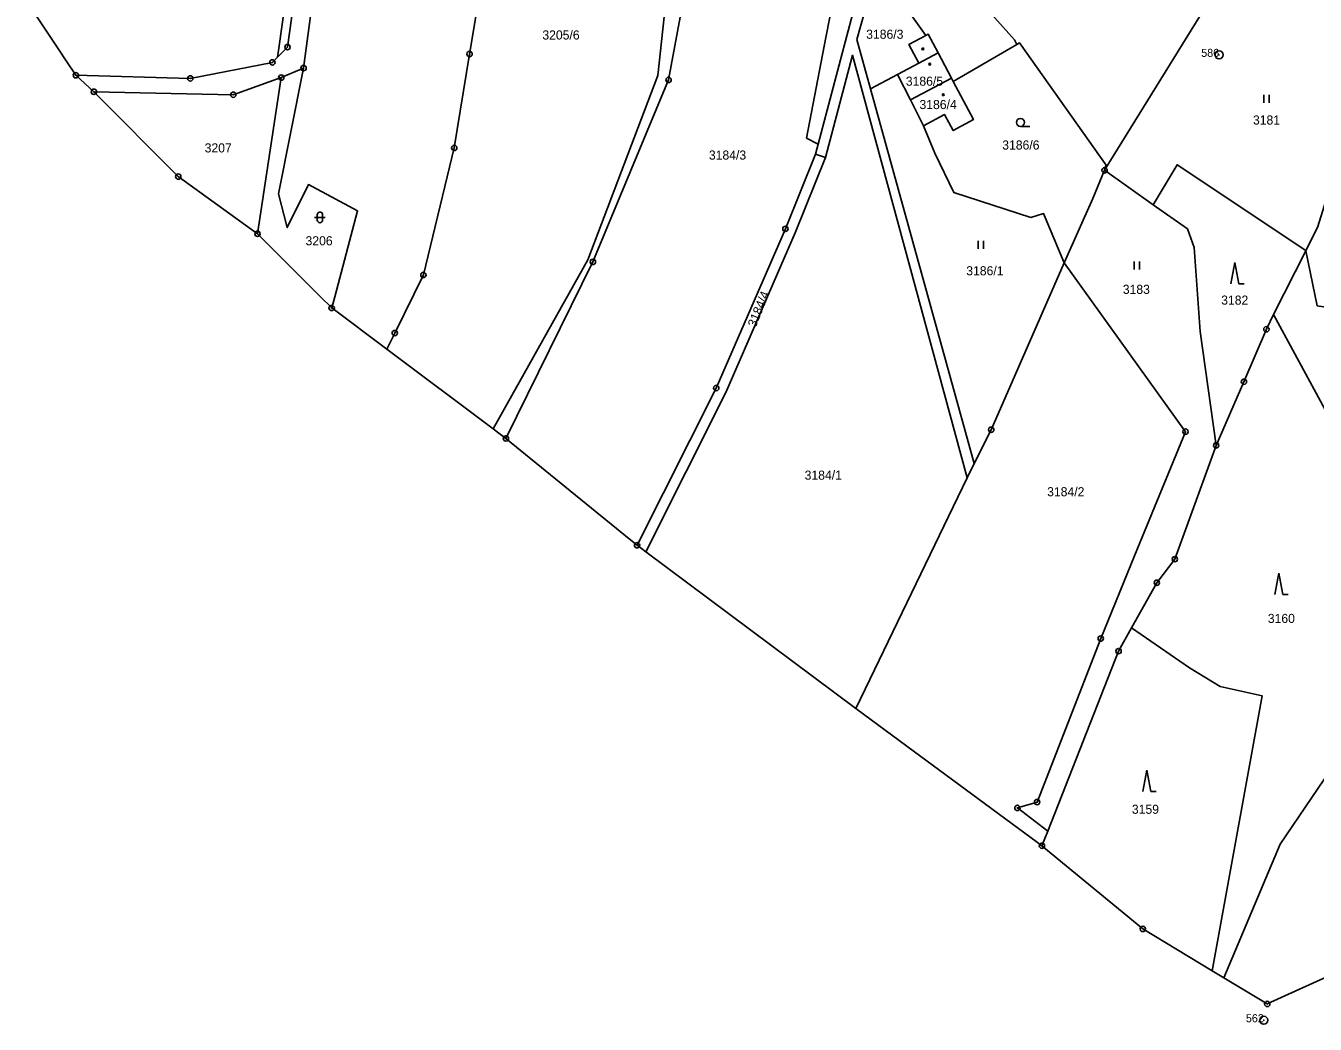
# Model space of a CAD drawing. Extents: x -644096 to -634268, y -1141430 to -1133463.
# Drawn here: x -642955.2 to -642714.5, y -1138969.9 to -1138783.4 of the extents above; entities that cross this region are included whole.
import ezdxf

# ---------------------------------------------------------------- set-up
doc = ezdxf.new("R2010")
doc.units = 0
for name, color, linetype in [('_CIVIL_CONSTRUCTION', 7, 'Continuous'), ('M_Svah_Nasyp', 7, 'Continuous'), ('M_Svah_Zarez', 7, 'Continuous'), ('svrsek_osa_sjezdy', 7, 'Continuous'), ('svrsek_osa_VRT', 7, 'Continuous'), ('terminal_VRT', 7, 'Continuous')]:
    doc.layers.add(name, color=color, linetype=linetype)

msp = doc.modelspace()

# ---------------------------------------------------------------- linework, layer by layer
at = {"layer": '_CIVIL_CONSTRUCTION'}
for centre, radius in [((-642906.31, -1138787.4), 0.5), ((-642906.31, -1138787.4), 0.0303), ((-642909.13, -1138790.26), 0.5), ((-642872.33, -1138788.69), 0.5), ((-642872.33, -1138788.69), 0.0303), ((-642732.41, -1138788.84), 0.75), ((-642732.41, -1138788.84), 0.03), ((-642945.82, -1138792.66), 0.5), ((-642909.13, -1138790.26), 0.0303), ((-642907.48, -1138793.08), 0.5), ((-642903.32, -1138791.32), 0.5), ((-642903.32, -1138791.32), 0.0303), ((-642945.82, -1138792.66), 0.0303), ((-642924.46, -1138793.24), 0.5), ((-642924.46, -1138793.24), 0.0303), ((-642907.48, -1138793.08), 0.0303), ((-642835.17, -1138793.52), 0.5), ((-642835.17, -1138793.52), 0.0303), ((-642942.46, -1138795.74), 0.5), ((-642942.46, -1138795.74), 0.0303), ((-642916.43, -1138796.29), 0.5), ((-642916.43, -1138796.29), 0.0303), ((-642875.18, -1138806.23), 0.5), ((-642875.18, -1138806.23), 0.0303), ((-642926.71, -1138811.57), 0.5), ((-642926.71, -1138811.57), 0.0303), ((-642753.79, -1138810.41), 0.5), ((-642753.79, -1138810.41), 0.0303), ((-642813.37, -1138821.34), 0.5), ((-642813.37, -1138821.34), 0.0303), ((-642911.92, -1138822.26), 0.5), ((-642911.92, -1138822.26), 0.0303), ((-642849.31, -1138827.51), 0.5), ((-642849.31, -1138827.51), 0.0303), ((-642880.95, -1138829.94), 0.5), ((-642880.95, -1138829.94), 0.0303), ((-642898.07, -1138836.11), 0.5), ((-642898.07, -1138836.11), 0.0303), ((-642886.29, -1138840.81), 0.5), ((-642723.59, -1138840.1), 0.5), ((-642723.59, -1138840.1), 0.0303), ((-642886.29, -1138840.81), 0.0303), ((-642727.77, -1138849.9), 0.5), ((-642727.77, -1138849.9), 0.0303), ((-642826.27, -1138851.07), 0.5), ((-642826.27, -1138851.07), 0.0303), ((-642865.53, -1138860.49), 0.5), ((-642774.95, -1138858.85), 0.5), ((-642774.95, -1138858.85), 0.0303), ((-642738.68, -1138859.22), 0.5), ((-642738.68, -1138859.22), 0.0303), ((-642865.53, -1138860.49), 0.0303), ((-642732.96, -1138861.79), 0.5), ((-642732.96, -1138861.79), 0.0303), ((-642841.07, -1138880.44), 0.5), ((-642841.07, -1138880.44), 0.0303), ((-642740.68, -1138883.03), 0.5), ((-642740.68, -1138883.03), 0.0303), ((-642744.04, -1138887.43), 0.5), ((-642744.04, -1138887.43), 0.0303), ((-642754.51, -1138897.86), 0.5), ((-642754.51, -1138897.86), 0.0303), ((-642751.18, -1138900.21), 0.5), ((-642751.18, -1138900.21), 0.0303), ((-642770.06, -1138929.49), 0.5), ((-642770.06, -1138929.49), 0.0303), ((-642766.39, -1138928.41), 0.5), ((-642766.39, -1138928.41), 0.0303), ((-642765.49, -1138936.56), 0.5), ((-642765.49, -1138936.56), 0.0303), ((-642746.65, -1138952.1), 0.5), ((-642746.65, -1138952.1), 0.0303), ((-642723.41, -1138966.11), 0.5), ((-642723.41, -1138966.11), 0.0303), ((-642724.07, -1138969.14), 0.75), ((-642724.07, -1138969.14), 0.03)]:
    msp.add_circle(centre, radius, dxfattribs=at)
at = {"layer": 'M_Svah_Nasyp'}
msp.add_line((-642788.45, -1138790.39), (-642784.87, -1138788.49), dxfattribs=at)
at = {"layer": 'M_Svah_Zarez'}
for centre in [(-642787.7, -1138787.74), (-642786.43, -1138790.59), (-642783.9, -1138796.28)]:
    msp.add_circle(centre, 0.175, dxfattribs=at)
at = {"layer": 'svrsek_osa_sjezdy'}
for p, q in [((-642724.08, -1138797.78), (-642724.08, -1138796.28)), ((-642723.08, -1138797.78), (-642723.08, -1138796.28)), ((-642769.49, -1138802.21), (-642767.74, -1138802.21)), ((-642900.76, -1138818.7), (-642900.76, -1138819.7)), ((-642899.76, -1138819.7), (-642899.76, -1138818.7)), ((-642901.26, -1138819.2), (-642899.26, -1138819.2)), ((-642777.41, -1138825.06), (-642777.41, -1138823.56)), ((-642776.41, -1138825.06), (-642776.41, -1138823.56)), ((-642748.24, -1138828.94), (-642748.24, -1138827.44)), ((-642747.24, -1138828.94), (-642747.24, -1138827.44)), ((-642729.5, -1138827.64), (-642730.25, -1138831.64)), ((-642728.75, -1138831.64), (-642729.5, -1138827.64)), ((-642728.75, -1138831.64), (-642727.75, -1138831.64)), ((-642721.24, -1138885.63), (-642721.99, -1138889.63)), ((-642720.49, -1138889.63), (-642721.24, -1138885.63)), ((-642720.49, -1138889.63), (-642719.49, -1138889.63)), ((-642745.91, -1138922.42), (-642746.66, -1138926.42)), ((-642745.16, -1138926.42), (-642745.91, -1138922.42)), ((-642745.16, -1138926.42), (-642744.16, -1138926.42))]:
    msp.add_line(p, q, dxfattribs=at)
msp.add_circle((-642769.49, -1138801.46), 0.75, dxfattribs=at)
for centre, start, end in [((-642900.26, -1138818.7), 0, 180), ((-642900.26, -1138819.7), 180, 359.9879)]:
    msp.add_arc(centre, 0.5, start, end, dxfattribs=at)
at = {"layer": 'terminal_VRT'}
for p, q in [((-642797.72, -1138769.34), (-642807.28, -1138805.52)), ((-642796.23, -1138772.46), (-642787.15, -1138785.22)), ((-642955.17, -1138778.66), (-642948.97, -1138787.94)), ((-642735.99, -1138781.62), (-642753.79, -1138810.41)), ((-642782.04, -1138793.83), (-642770.2, -1138786.89)), ((-642947.76, -1138789.75), (-642948.97, -1138787.94)), ((-642945.82, -1138792.66), (-642947.76, -1138789.75)), ((-642903.32, -1138791.32), (-642907.48, -1138793.08)), ((-642792.42, -1138792.49), (-642797.49, -1138795.17)), ((-642790.01, -1138797.26), (-642792.42, -1138792.49)), ((-642942.46, -1138795.74), (-642945.82, -1138792.66)), ((-642907.48, -1138793.08), (-642911.92, -1138822.26)), ((-642782.37, -1138793.21), (-642790.01, -1138797.26)), ((-642782.37, -1138793.21), (-642782.04, -1138793.83)), ((-642797.49, -1138795.17), (-642778.14, -1138865.17)), ((-642787.58, -1138802.08), (-642790.01, -1138797.26)), ((-642807.28, -1138805.52), (-642809.44, -1138804.4)), ((-642807.78, -1138807.41), (-642807.28, -1138805.52)), ((-642805.88, -1138808.04), (-642807.78, -1138807.41)), ((-642753.79, -1138810.41), (-642744.69, -1138816.88)), ((-642716.22, -1138825.42), (-642722.24, -1138837.31)), ((-642887.77, -1138843.83), (-642898.07, -1138836.11)), ((-642867.93, -1138858.69), (-642887.77, -1138843.83)), ((-642865.53, -1138860.49), (-642867.93, -1138858.69)), ((-642778.14, -1138865.17), (-642779.44, -1138867.87)), ((-642800.22, -1138910.95), (-642779.44, -1138867.87)), ((-642839.44, -1138881.66), (-642841.07, -1138880.44)), ((-642800.22, -1138910.95), (-642839.44, -1138881.66)), ((-642790.73, -1138917.95), (-642800.22, -1138910.95)), ((-642766.3, -1138935.97), (-642790.73, -1138917.95)), ((-642764.4, -1138933.85), (-642765.49, -1138936.56)), ((-642765.49, -1138936.56), (-642766.3, -1138935.97)), ((-642746.65, -1138952.1), (-642765.49, -1138936.56)), ((-642742.57, -1138954.56), (-642746.65, -1138952.1)), ((-642733.69, -1138959.92), (-642742.57, -1138954.56)), ((-642704.25, -1138957.37), (-642723.41, -1138966.11)), ((-642731.54, -1138961.21), (-642733.69, -1138959.92)), ((-642723.41, -1138966.11), (-642731.54, -1138961.21))]:
    msp.add_line(p, q, dxfattribs=at)
for points in [[(-642867.93, -1138858.69), (-642850.23, -1138827.13), (-642837.2, -1138792.67), (-642834.64, -1138768.96), (-642834.37, -1138753.21), (-642832.83, -1138740.62), (-642830, -1138724.15), (-642829.53, -1138717.85), (-642828.29, -1138707.83), (-642824.1, -1138680.23), (-642817.13, -1138635.94), (-642814.95, -1138626.37)], [(-642908.19, -1138789.3), (-642906.31, -1138787.4), (-642903.63, -1138768.16), (-642895.41, -1138676.08)], [(-642895.41, -1138676.08), (-642897.23, -1138678.47), (-642905.22, -1138767.98), (-642907.89, -1138787.18), (-642908.19, -1138789.3)], [(-642903.32, -1138791.32), (-642898.44, -1138754.68), (-642892.57, -1138697.21), (-642892.43, -1138679.39)], [(-642887.77, -1138843.83), (-642886.29, -1138840.81), (-642880.95, -1138829.94), (-642875.18, -1138806.23), (-642872.33, -1138788.69), (-642868.45, -1138765.28), (-642863.75, -1138734.9)], [(-642865.53, -1138860.49), (-642849.31, -1138827.51), (-642835.17, -1138793.52), (-642830.65, -1138769.03), (-642830.38, -1138753.28)], [(-642770.2, -1138786.89), (-642770.61, -1138786.05), (-642793.34, -1138760.59)], [(-642809.44, -1138804.4), (-642805.82, -1138785.59), (-642801.68, -1138764.29)], [(-642796.23, -1138772.46), (-642800.04, -1138785.95), (-642797.49, -1138795.17)], [(-642792.42, -1138792.49), (-642788.45, -1138790.39), (-642790.3, -1138786.89), (-642787.15, -1138785.22)], [(-642787.15, -1138785.22), (-642786.72, -1138784.99), (-642784.87, -1138788.49), (-642782.37, -1138793.21)], [(-642753.79, -1138810.41), (-642753.56, -1138809.58), (-642753.49, -1138809.47), (-642769.68, -1138786.58), (-642770.2, -1138786.89)], [(-642908.19, -1138789.3), (-642909.13, -1138790.26), (-642924.46, -1138793.24), (-642945.82, -1138792.66)], [(-642779.44, -1138867.87), (-642800.83, -1138788.91), (-642805.88, -1138808.04)], [(-642898.07, -1138836.11), (-642897.51, -1138834.03), (-642893.24, -1138817.99), (-642902.41, -1138813.08), (-642906.37, -1138821.11), (-642908, -1138814.8), (-642903.32, -1138791.32)], [(-642907.48, -1138793.08), (-642916.43, -1138796.29), (-642942.46, -1138795.74)], [(-642787.58, -1138802.08), (-642783.7, -1138799.97), (-642782.04, -1138803), (-642778.28, -1138800.94), (-642782.04, -1138793.83)], [(-642911.92, -1138822.26), (-642926.71, -1138811.57), (-642942.46, -1138795.74)], [(-642761.36, -1138827.66), (-642765.18, -1138818.48), (-642767.57, -1138819.22), (-642781.95, -1138814.53), (-642785.49, -1138807.21), (-642787.58, -1138802.08)], [(-642708.91, -1138804.72), (-642713.95, -1138820.9), (-642716.22, -1138825.42)], [(-642841.07, -1138880.44), (-642826.27, -1138851.07), (-642813.37, -1138821.34), (-642807.78, -1138807.41)], [(-642805.88, -1138808.04), (-642811.52, -1138822.1), (-642824.46, -1138851.92), (-642839.44, -1138881.66)], [(-642744.69, -1138816.88), (-642740.24, -1138809.37), (-642716.43, -1138825.28), (-642716.22, -1138825.42)], [(-642753.79, -1138810.41), (-642756, -1138815.66), (-642761.36, -1138827.66)], [(-642744.69, -1138816.88), (-642738.31, -1138821.36), (-642737.08, -1138824.83), (-642735.92, -1138840.52), (-642732.96, -1138861.79)], [(-642898.07, -1138836.11), (-642900.19, -1138833.99), (-642911.92, -1138822.26)], [(-642690.64, -1138841.91), (-642697.23, -1138838.56), (-642707.06, -1138836.84), (-642714.11, -1138835.69), (-642716.22, -1138825.42)], [(-642778.14, -1138865.17), (-642774.95, -1138858.85), (-642761.36, -1138827.66)], [(-642761.36, -1138827.66), (-642738.68, -1138859.22), (-642747.19, -1138879.99), (-642748.19, -1138882.44), (-642754.51, -1138897.86), (-642766.39, -1138928.41), (-642770.06, -1138929.49), (-642765.2, -1138933.24), (-642764.4, -1138933.85)], [(-642722.24, -1138837.31), (-642723.59, -1138840.1), (-642727.77, -1138849.9), (-642732.96, -1138861.79)], [(-642731.54, -1138961.21), (-642721, -1138936.27), (-642703.42, -1138910.32), (-642700.1, -1138890.48), (-642707.9, -1138863.84), (-642722.24, -1138837.31)], [(-642841.07, -1138880.44), (-642842.23, -1138879.49), (-642865.53, -1138860.49)], [(-642732.96, -1138861.79), (-642740.68, -1138883.03), (-642744.04, -1138887.43), (-642748.74, -1138895.85)], [(-642748.74, -1138895.85), (-642751.18, -1138900.21), (-642764.4, -1138933.85)], [(-642733.69, -1138959.92), (-642724.38, -1138908.54), (-642732.21, -1138906.8), (-642737.95, -1138903.33), (-642748.74, -1138895.85)]]:
    msp.add_lwpolyline(points, dxfattribs=at)

# ---------------------------------------------------------------- texts
at = {"layer": '_CIVIL_CONSTRUCTION'}
for s, p in [('586', (-642735.75, -1138789.22)), ('562', (-642727.41, -1138969.52))]:
    msp.add_text(s, height=1.5, dxfattribs=at).set_placement(p)
at = {"layer": 'svrsek_osa_VRT'}
for s, p in [('3205/6', (-642858.74, -1138785.98)), ('3186/3', (-642798.29, -1138785.84)), ('3186/5', (-642790.89, -1138794.61)), ('3186/4', (-642788.34, -1138798.97)), ('3181', (-642726.09, -1138801.86)), ('3207', (-642921.78, -1138807.07)), ('3184/3', (-642827.65, -1138808.41)), ('3186/6', (-642772.89, -1138806.53)), ('3206', (-642902.95, -1138824.42)), ('3186/1', (-642779.61, -1138830.02)), ('3183', (-642750.39, -1138833.49)), ('3182', (-642732.02, -1138835.5)), ('3184/1', (-642809.78, -1138868.19)), ('3184/2', (-642764.51, -1138871.29)), ('3160', (-642723.32, -1138894.95)), ('3159', (-642748.69, -1138930.59))]:
    msp.add_text(s, height=1.7, dxfattribs=at).set_placement(p)
msp.add_text('3184/4', height=1.7, rotation=68, dxfattribs=at).set_placement((-642818.91, -1138839.85))

doc.saveas('drawing.dxf')
